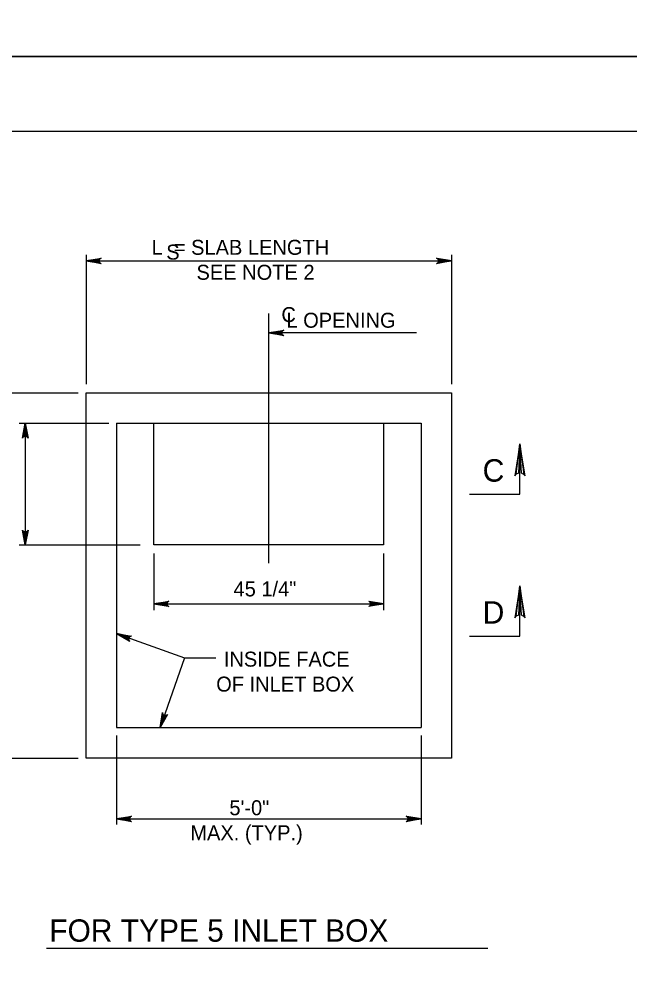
# Model space of a CAD drawing. Extents: x -6420 to 49575, y -4552 to 11624.
# Drawn here: x -5752 to -5351, y 9073 to 9700 of the extents above; entities that cross this region are included whole.
import ezdxf

# ---------------------------------------------------------------- set-up
doc = ezdxf.new("R2010")
doc.units = 0
doc.layers.add('1', color=7, linetype='Continuous')
doc.layers.add('PLT-BNDY', color=7, linetype='Continuous')

msp = doc.modelspace()

# ---------------------------------------------------------------- linework, layer by layer
at = {"layer": '1'}
for p, q in [((-5707.76, 9544.78), (-5707.76, 9459.86)), ((-5707.76, 9540.79), (-5467.76, 9540.79)), ((-5467.76, 9544.78), (-5467.76, 9459.86)), ((-5587.76, 9342.17), (-5587.76, 9506.19)), ((-5490.67, 9493.5), (-5587.76, 9493.5)), ((-5792, 9454.12), (-5713.02, 9454.12)), ((-5751.76, 9434.12), (-5692.78, 9434.12)), ((-5747.76, 9434.12), (-5747.76, 9354.12)), ((-5687.76, 9434.12), (-5687.76, 9234.12)), ((-5687.76, 9434.12), (-5487.76, 9434.12)), ((-5663.17, 9434.12), (-5512.34, 9434.12)), ((-5663.17, 9354.12), (-5663.17, 9434.12)), ((-5512.34, 9434.12), (-5512.34, 9354.12)), ((-5487.76, 9434.12), (-5487.76, 9234.12)), ((-5751.76, 9354.12), (-5672.31, 9354.12)), ((-5512.34, 9354.12), (-5663.17, 9354.12)), ((-5663.17, 9348.54), (-5663.17, 9311.24)), ((-5512.34, 9348.54), (-5512.34, 9311.24)), ((-5663.17, 9315.45), (-5512.34, 9315.45)), ((-5687.76, 9295.87), (-5643.04, 9279.98)), ((-5643.04, 9279.98), (-5659.2, 9234.12)), ((-5643.04, 9279.98), (-5622.6, 9279.98)), ((-5687.76, 9234.12), (-5487.76, 9234.12)), ((-5687.76, 9229), (-5687.76, 9170.51)), ((-5487.76, 9229), (-5487.76, 9170.51)), ((-5792, 9214.12), (-5713.02, 9214.12)), ((-5687.76, 9174.12), (-5487.76, 9174.12)), ((-5733.81, 9089.22), (-5444.01, 9089.22))]:
    msp.add_line(p, q, dxfattribs=at)
for points in [[(-3713.67, 7775.47), (-3713.67, 9625.87), (-6292.41, 9625.87), (-6292.41, 7775.47), (-3713.67, 7775.47), (-3713.67, 7861.95), (-4369.84, 7861.95), (-4369.84, 8074.15), (-3713.67, 8074.15), (-3713.67, 8169.17), (-4369.84, 8169.17), (-4369.84, 7775.47), (-4111.31, 7775.47), (-4111.31, 7861.95), (-4111.31, 7775.47), (-3858.68, 7775.47), (-3858.68, 7861.95), (-3858.68, 7821.54), (-3713.67, 7821.54)], [(-5707.76, 9540.79), (-5697.97, 9542.63), (-5698.35, 9542.37), (-5698.73, 9542.1), (-5698.92, 9541.78), (-5699.11, 9541.45), (-5699.17, 9541.12), (-5699.23, 9540.79), (-5699.17, 9540.46), (-5699.11, 9540.14), (-5698.92, 9539.81), (-5698.73, 9539.48), (-5698.35, 9539.22), (-5697.97, 9538.96), (-5707.76, 9540.79), (-5698.35, 9539.22), (-5698.73, 9539.48), (-5707.76, 9540.79), (-5698.92, 9539.81), (-5699.11, 9540.14), (-5707.76, 9540.79), (-5699.17, 9540.46), (-5699.23, 9540.79), (-5707.76, 9540.79), (-5699.17, 9541.12), (-5699.11, 9541.45), (-5707.76, 9540.79), (-5698.92, 9541.78), (-5698.73, 9542.1), (-5707.76, 9540.79), (-5698.35, 9542.37)], [(-5467.76, 9540.79), (-5477.54, 9538.96), (-5477.17, 9539.22), (-5476.79, 9539.48), (-5476.59, 9539.81), (-5476.4, 9540.14), (-5476.34, 9540.46), (-5476.29, 9540.79), (-5476.34, 9541.12), (-5476.4, 9541.45), (-5476.59, 9541.78), (-5476.79, 9542.1), (-5477.17, 9542.37), (-5477.54, 9542.63), (-5467.76, 9540.79), (-5477.17, 9542.37), (-5476.79, 9542.1), (-5467.76, 9540.79), (-5476.59, 9541.78), (-5476.4, 9541.45), (-5467.76, 9540.79), (-5476.34, 9541.12), (-5476.29, 9540.79), (-5467.76, 9540.79), (-5476.34, 9540.46), (-5476.4, 9540.14), (-5467.76, 9540.79), (-5476.59, 9539.81), (-5476.79, 9539.48), (-5467.76, 9540.79), (-5477.17, 9539.22)], [(-5587.76, 9493.5), (-5577.97, 9495.33), (-5578.35, 9495.07), (-5578.73, 9494.81), (-5578.92, 9494.48), (-5579.11, 9494.16), (-5579.17, 9493.83), (-5579.23, 9493.5), (-5579.17, 9493.17), (-5579.11, 9492.84), (-5578.92, 9492.52), (-5578.73, 9492.19), (-5578.35, 9491.93), (-5577.97, 9491.66), (-5587.76, 9493.5), (-5578.35, 9491.93), (-5578.73, 9492.19), (-5587.76, 9493.5), (-5578.92, 9492.52), (-5579.11, 9492.84), (-5587.76, 9493.5), (-5579.17, 9493.17), (-5579.23, 9493.5), (-5587.76, 9493.5), (-5579.17, 9493.83), (-5579.11, 9494.16), (-5587.76, 9493.5), (-5578.92, 9494.48), (-5578.73, 9494.81), (-5587.76, 9493.5), (-5578.35, 9495.07)], [(-5747.76, 9434.12), (-5745.92, 9424.34), (-5746.18, 9424.72), (-5746.45, 9425.09), (-5746.77, 9425.29), (-5747.1, 9425.48), (-5747.43, 9425.54), (-5747.76, 9425.59), (-5748.09, 9425.54), (-5748.41, 9425.48), (-5748.74, 9425.29), (-5749.07, 9425.09), (-5749.33, 9424.72), (-5749.59, 9424.34), (-5747.76, 9434.12), (-5749.33, 9424.72), (-5749.07, 9425.09), (-5747.76, 9434.12), (-5748.74, 9425.29), (-5748.41, 9425.48), (-5747.76, 9434.12), (-5748.09, 9425.54), (-5747.76, 9425.59), (-5747.76, 9434.12), (-5747.43, 9425.54), (-5747.1, 9425.48), (-5747.76, 9434.12), (-5746.77, 9425.29), (-5746.45, 9425.09), (-5747.76, 9434.12), (-5746.18, 9424.72)], [(-5455.94, 9387.45), (-5422.87, 9387.45), (-5422.87, 9420.52)], [(-5420.36, 9400.49), (-5421.8, 9401.25), (-5422.87, 9420.52), (-5420.36, 9400.49), (-5419.48, 9399.47), (-5422.87, 9420.52), (-5423.82, 9401.26), (-5425.26, 9400.56), (-5422.87, 9420.52), (-5426.21, 9399.47), (-5425.26, 9400.56)], [(-5747.76, 9354.12), (-5749.59, 9363.91), (-5749.33, 9363.53), (-5749.07, 9363.16), (-5748.74, 9362.96), (-5748.41, 9362.77), (-5748.09, 9362.71), (-5747.76, 9362.65), (-5747.43, 9362.71), (-5747.1, 9362.77), (-5746.77, 9362.96), (-5746.45, 9363.16), (-5746.18, 9363.53), (-5745.92, 9363.91), (-5747.76, 9354.12), (-5746.18, 9363.53), (-5746.45, 9363.16), (-5747.76, 9354.12), (-5746.77, 9362.96), (-5747.1, 9362.77), (-5747.76, 9354.12), (-5747.43, 9362.71), (-5747.76, 9362.65), (-5747.76, 9354.12), (-5748.09, 9362.71), (-5748.41, 9362.77), (-5747.76, 9354.12), (-5748.74, 9362.96), (-5749.07, 9363.16), (-5747.76, 9354.12), (-5749.33, 9363.53)], [(-5455.94, 9294.17), (-5422.87, 9294.17), (-5422.87, 9327.24)], [(-5420.36, 9307.21), (-5421.8, 9307.97), (-5422.87, 9327.24), (-5420.36, 9307.21), (-5419.48, 9306.19), (-5422.87, 9327.24), (-5423.82, 9307.98), (-5425.26, 9307.28), (-5422.87, 9327.24), (-5426.21, 9306.19), (-5425.26, 9307.28)], [(-5663.17, 9315.45), (-5653.39, 9317.28), (-5653.77, 9317.02), (-5654.14, 9316.76), (-5654.34, 9316.43), (-5654.53, 9316.1), (-5654.59, 9315.78), (-5654.64, 9315.45), (-5654.59, 9315.12), (-5654.53, 9314.79), (-5654.34, 9314.46), (-5654.14, 9314.14), (-5653.77, 9313.87), (-5653.39, 9313.61), (-5663.17, 9315.45), (-5653.77, 9313.87), (-5654.14, 9314.14), (-5663.17, 9315.45), (-5654.34, 9314.46), (-5654.53, 9314.79), (-5663.17, 9315.45), (-5654.59, 9315.12), (-5654.64, 9315.45), (-5663.17, 9315.45), (-5654.59, 9315.78), (-5654.53, 9316.1), (-5663.17, 9315.45), (-5654.34, 9316.43), (-5654.14, 9316.76), (-5663.17, 9315.45), (-5653.77, 9317.02)], [(-5512.34, 9315.45), (-5522.13, 9313.61), (-5521.75, 9313.87), (-5521.37, 9314.14), (-5521.18, 9314.46), (-5520.98, 9314.79), (-5520.93, 9315.12), (-5520.87, 9315.45), (-5520.93, 9315.78), (-5520.98, 9316.1), (-5521.18, 9316.43), (-5521.37, 9316.76), (-5521.75, 9317.02), (-5522.13, 9317.28), (-5512.34, 9315.45), (-5521.75, 9317.02), (-5521.37, 9316.76), (-5512.34, 9315.45), (-5521.18, 9316.43), (-5520.98, 9316.1), (-5512.34, 9315.45), (-5520.93, 9315.78), (-5520.87, 9315.45), (-5512.34, 9315.45), (-5520.93, 9315.12), (-5520.98, 9314.79), (-5512.34, 9315.45), (-5521.18, 9314.46), (-5521.37, 9314.14), (-5512.34, 9315.45), (-5521.75, 9313.87)], [(-5687.76, 9295.87), (-5677.92, 9294.32), (-5678.37, 9294.2), (-5678.81, 9294.08), (-5679.1, 9293.84), (-5679.39, 9293.59), (-5679.56, 9293.3), (-5679.72, 9293.01), (-5679.78, 9292.68), (-5679.83, 9292.36), (-5679.76, 9291.98), (-5679.69, 9291.61), (-5679.42, 9291.24), (-5679.15, 9290.86), (-5687.76, 9295.87), (-5679.42, 9291.24), (-5679.69, 9291.61), (-5687.76, 9295.87), (-5679.76, 9291.98), (-5679.83, 9292.36), (-5687.76, 9295.87), (-5679.78, 9292.68), (-5679.72, 9293.01), (-5687.76, 9295.87), (-5679.56, 9293.3), (-5679.39, 9293.59), (-5687.76, 9295.87), (-5679.1, 9293.84), (-5678.81, 9294.08), (-5687.76, 9295.87), (-5678.37, 9294.2)], [(-5659.2, 9234.12), (-5657.68, 9243.96), (-5657.56, 9243.52), (-5657.44, 9243.08), (-5657.19, 9242.79), (-5656.95, 9242.49), (-5656.66, 9242.33), (-5656.37, 9242.17), (-5656.04, 9242.11), (-5655.71, 9242.06), (-5655.34, 9242.13), (-5654.96, 9242.21), (-5654.59, 9242.48), (-5654.22, 9242.74), (-5659.2, 9234.12), (-5654.59, 9242.48), (-5654.96, 9242.21), (-5659.2, 9234.12), (-5655.34, 9242.13), (-5655.71, 9242.06), (-5659.2, 9234.12), (-5656.04, 9242.11), (-5656.37, 9242.17), (-5659.2, 9234.12), (-5656.66, 9242.33), (-5656.95, 9242.49), (-5659.2, 9234.12), (-5657.19, 9242.79), (-5657.44, 9243.08), (-5659.2, 9234.12), (-5657.56, 9243.52)], [(-5687.76, 9174.12), (-5677.97, 9175.96), (-5678.35, 9175.7), (-5678.73, 9175.44), (-5678.92, 9175.11), (-5679.11, 9174.78), (-5679.17, 9174.45), (-5679.23, 9174.12), (-5679.17, 9173.8), (-5679.11, 9173.47), (-5678.92, 9173.14), (-5678.73, 9172.81), (-5678.35, 9172.55), (-5677.97, 9172.29), (-5687.76, 9174.12), (-5678.35, 9172.55), (-5678.73, 9172.81), (-5687.76, 9174.12), (-5678.92, 9173.14), (-5679.11, 9173.47), (-5687.76, 9174.12), (-5679.17, 9173.8), (-5679.23, 9174.12), (-5687.76, 9174.12), (-5679.17, 9174.45), (-5679.11, 9174.78), (-5687.76, 9174.12), (-5678.92, 9175.11), (-5678.73, 9175.44), (-5687.76, 9174.12), (-5678.35, 9175.7)], [(-5487.76, 9174.12), (-5497.54, 9172.29), (-5497.17, 9172.55), (-5496.79, 9172.81), (-5496.59, 9173.14), (-5496.4, 9173.47), (-5496.34, 9173.8), (-5496.29, 9174.12), (-5496.34, 9174.45), (-5496.4, 9174.78), (-5496.59, 9175.11), (-5496.79, 9175.44), (-5497.17, 9175.7), (-5497.54, 9175.96), (-5487.76, 9174.12), (-5497.17, 9175.7), (-5496.79, 9175.44), (-5487.76, 9174.12), (-5496.59, 9175.11), (-5496.4, 9174.78), (-5487.76, 9174.12), (-5496.34, 9174.45), (-5496.29, 9174.12), (-5487.76, 9174.12), (-5496.34, 9173.8), (-5496.4, 9173.47), (-5487.76, 9174.12), (-5496.59, 9173.14), (-5496.79, 9172.81), (-5487.76, 9174.12), (-5497.17, 9172.55)]]:
    msp.add_lwpolyline(points, dxfattribs=at)
msp.add_lwpolyline([(-5707.76, 9454.12), (-5467.76, 9454.12), (-5467.76, 9214.12), (-5707.76, 9214.12)], close=True, dxfattribs=at)
at = {"layer": 'PLT-BNDY'}
for points in [[(-6420.37, 11623.9), (-3661.18, 11623.9), (-3661.18, 9675.08), (-6420.37, 9675.08)], [(-6420.37, 9675.08), (-3661.18, 9675.08), (-3661.18, 7726.26), (-6420.37, 7726.26)]]:
    msp.add_lwpolyline(points, close=True, dxfattribs=at)

# ---------------------------------------------------------------- texts
at = {"layer": '1'}
for s, height, p in [('L  = SLAB LENGTH', 9.8425, (-5664.79, 9544.79)), ('S', 9.84, (-5655.12, 9541.63)), ('SEE NOTE 2', 9.843, (-5635.26, 9528.38)), ('C', 9.84, (-5579.5, 9500.59)), ('L OPENING', 9.843, (-5576.16, 9496.88)), ('C', 14.76, (-5447.34, 9395.72)), ('45 1/4"', 9.843, (-5610.94, 9320.34)), ('D', 14.76, (-5447.34, 9302.44)), ('INSIDE FACE', 9.8425, (-5617.32, 9274.19)), ('OF INLET BOX', 9.8425, (-5622.31, 9257.79)), ('5\'-0"', 9.843, (-5613.66, 9176.55)), ('MAX. (TYP.)', 9.8425, (-5639.31, 9160.14)), ('FOR TYPE 5 INLET BOX', 14.6898, (-5731.94, 9093.44))]:
    msp.add_text(s, height=height, dxfattribs=at).set_placement(p)

doc.saveas('drawing.dxf')
